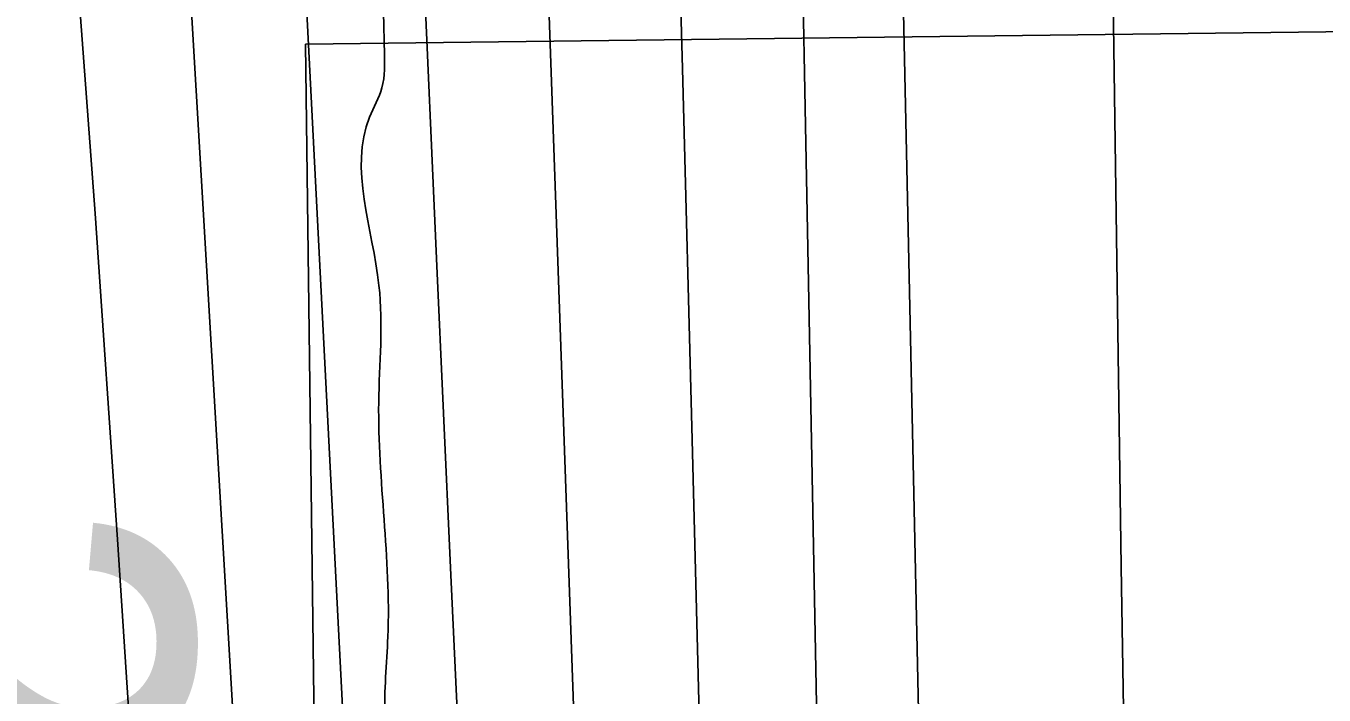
# Model space of a CAD drawing. Extents: x 3313447 to 3351316, y 703786 to 729172.
# Drawn here: x 3322600.3 to 3322820.9, y 721448.5 to 721562.1 of the extents above; entities that cross this region are included whole.
import ezdxf

# ---------------------------------------------------------------- set-up
doc = ezdxf.new("R2010")
doc.units = 0
for name, color, linetype in [('V-RIVR-EDGE', 7, 'Continuous'), ('V-RIVR-RANG', 7, 'Continuous'), ('V-RRAP-RVMT', 7, 'Continuous'), ('V-TOPO-DPTH', 7, 'Continuous'), ('V-TOPO-MINR', 7, 'Continuous'), ('V-TOPO-WATR', 7, 'Continuous'), ('V-UTIL-IDEN', 7, 'Continuous')]:
    doc.layers.add(name, color=color, linetype=linetype)

msp = doc.modelspace()

# ---------------------------------------------------------------- linework, layer by layer
at = {"layer": 'V-RIVR-EDGE'}
msp.add_spline([(3322520.0686590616, 724639.4615269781), (3322521.69276365, 724625.7795372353), (3322523.7518476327, 724620.3861530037), (3322522.075473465, 724612.9295852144), (3322520.4031988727, 724607.130943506), (3322520.8043567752, 724601.7416588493), (3322525.340080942, 724592.1973100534), (3322524.5039436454, 724589.2979891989), (3322521.181942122, 724586.8192992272), (3322517.444434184, 724583.9271526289), (3322516.600097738, 724577.7119796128), (3322516.153844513, 724564.8640773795), (3322516.942836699, 724548.6972483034), (3322516.9243886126, 724541.2365809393), (3322517.3224718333, 724534.6038517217), (3322514.4077775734, 724529.2227662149), (3322514.3985535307, 724525.4924325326), (3322517.712355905, 724524.6552703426), (3322520.1705480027, 724513.0436384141), (3322520.135701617, 724498.9512667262), (3322520.9472414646, 724491.903031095), (3322522.987877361, 724479.0489794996), (3322527.1009208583, 724466.1898034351), (3322527.066074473, 724452.0974317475), (3322525.786758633, 724437.5936532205), (3322522.4493837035, 724428.8977404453), (3322522.0246532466, 724424.7539501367), (3322523.2486248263, 724416.8757265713), (3322522.7746994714, 724392.8368232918), (3322524.8112357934, 724378.3248456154), (3322530.583230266, 724365.8760514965), (3322530.5729813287, 724361.7312362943), (3322528.4882750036, 724356.76258252), (3322528.0625196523, 724352.2043106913), (3322529.2413959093, 724326.0889002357), (3322528.807441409, 724318.214776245), (3322525.4885145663, 724316.979530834), (3322523.4120073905, 724315.3267292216), (3322522.9883018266, 724311.5974204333), (3322525.0197136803, 724295.0130351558), (3322526.6325444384, 724276.7717486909), (3322526.6038474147, 724265.1662661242), (3322522.8560905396, 724258.1293043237), (3322521.6013721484, 724253.5730822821), (3322521.5839489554, 724246.5268964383), (3322523.648157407, 724243.2059198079), (3322526.964009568, 724243.1977206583), (3322526.9506859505, 724237.8094608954), (3322526.9014910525, 724217.9143479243), (3322526.8625450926, 724202.1640501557), (3322530.1066546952, 724173.1421445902), (3322532.5300004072, 724147.438140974), (3322530.839277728, 724134.1788319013), (3322530.81775496, 724125.4747199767), (3322530.7972570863, 724117.185089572), (3322538.227177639, 724104.7321958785), (3322539.0335930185, 724095.6115526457), (3322534.875454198, 724090.2335418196), (3322526.9890314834, 724085.6937180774), (3322523.2504986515, 724082.3870899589), (3322519.929522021, 724080.3228815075), (3322519.0821108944, 724072.8642639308), (3322518.6532808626, 724067.0625475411), (3322519.888526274, 724063.7436206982), (3322523.2043784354, 724063.7354215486), (3322531.492983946, 724063.3004421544), (3322533.1488602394, 724062.4673795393), (3322533.5510430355, 724057.4925764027), (3322533.9501511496, 724051.2743287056), (3322537.670235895, 724047.1202894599), (3322543.458628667, 724041.303199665), (3322543.450429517, 724037.9873475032), (3322540.544959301, 724036.3365956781), (3322538.0508959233, 724033.4413743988), (3322537.610792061, 724023.0803612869), (3322539.6606520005, 724013.9566433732), (3322544.179977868, 723997.7805902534), (3322542.4974543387, 723987.837133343), (3322542.0594002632, 723978.3050832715), (3322546.176543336, 723967.1038332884), (3322549.461648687, 723954.6611885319), (3322549.0174452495, 723942.6422493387), (3322548.1577353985, 723930.2098535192), (3322546.0535560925, 723917.3660508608), (3322546.4383156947, 723905.3450618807), (3322548.9067567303, 723897.8782451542), (3322546.398344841, 723889.1802825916), (3322545.9664401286, 723882.1351216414), (3322545.5222366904, 723870.1161824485), (3322546.316353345, 723856.0217609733), (3322549.9933925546, 723834.4594978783), (3322553.669406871, 723812.4827532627), (3322554.8718556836, 723795.9004177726), (3322553.5669175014, 723771.0346012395), (3322553.5423200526, 723761.0870447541), (3322555.570657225, 723743.259214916), (3322560.4983152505, 723724.5952477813), (3322564.610333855, 723711.3215901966), (3322564.6011098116, 723707.5912565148), (3322562.111146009, 723706.3539613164), (3322559.208750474, 723705.946654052), (3322557.9499325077, 723699.7325059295), (3322555.029088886, 723691.8645313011), (3322552.949507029, 723688.9682851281), (3322549.2099493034, 723685.2471754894), (3322548.782144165, 723679.8599406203), (3322549.1894514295, 723676.9575450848), (3322551.2239379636, 723661.6166043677), (3322551.2106143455, 723656.2283446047), (3322552.858291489, 723652.0794298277), (3322557.831044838, 723651.6526495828), (3322561.5552291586, 723649.1565364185), (3322562.3677938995, 723642.5227823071), (3322565.240467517, 723630.9101254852), (3322565.612928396, 723613.9153582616), (3322561.4496651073, 723606.4649398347), (3322552.723005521, 723597.3678691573), (3322552.7178810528, 723595.295461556), (3322559.321913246, 723584.0880622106), (3322563.040973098, 723579.5195414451), (3322563.0327739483, 723576.2036892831), (3322557.60146865, 723558.8087890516), (3322554.2712679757, 723553.014246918), (3322552.18656165, 723548.0455931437), (3322550.0967308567, 723541.0045317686), (3322553.3992594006, 723535.608072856), (3322556.26680855, 723521.9230084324), (3322562.4286870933, 723499.5256329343), (3322565.7127675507, 723486.6685066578), (3322564.8838045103, 723486.6705564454), (3322560.340906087, 723493.3135345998), (3322556.6341449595, 723502.8558336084), (3322548.777444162, 723510.3359739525), (3322546.292604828, 723511.1710863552), (3322543.797516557, 723507.8613835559), (3322543.780093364, 723500.8151977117), (3322543.7657448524, 723495.0124564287), (3322547.0703231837, 723490.4449605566), (3322548.7180003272, 723486.2960457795), (3322551.9877322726, 723467.6361782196), (3322553.6251604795, 723459.3424482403), (3322556.938962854, 723458.5052860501), (3322560.6692965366, 723458.4960620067), (3322561.094026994, 723462.6398523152), (3322561.5177325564, 723466.3691611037), (3322564.8346096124, 723466.7754434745), (3322567.317399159, 723465.1113680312), (3322572.2614554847, 723453.07910522), (3322573.9081077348, 723448.5157089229), (3322572.245057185, 723446.4474008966), (3322570.5820066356, 723444.37909287), (3322570.5748323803, 723441.4777222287), (3322574.3000415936, 723439.3960905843), (3322578.440757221, 723437.7279155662), (3322578.4387074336, 723436.8989525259), (3322576.358100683, 723433.5882248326), (3322571.776256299, 723424.4809052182), (3322572.1856133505, 723422.4074727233), (3322575.0798097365, 723419.498927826), (3322579.6309073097, 723416.1718018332), (3322582.9447096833, 723415.3346396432), (3322584.5882872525, 723409.5277987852), (3322584.5770134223, 723404.9685020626), (3322583.728577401, 723397.0954029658), (3322583.30282205, 723392.5371311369), (3322584.112312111, 723384.6599324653), (3322589.4708499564, 723372.6266447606), (3322593.1673621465, 723358.9395305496), (3322594.3667362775, 723341.1137504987), (3322595.581483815, 723329.5051932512), (3322593.0884453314, 723327.0244534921), (3322593.0658976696, 723317.9058600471), (3322594.26219712, 723298.8366354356), (3322593.823118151, 723288.890103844), (3322592.994155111, 723288.8921536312), (3322590.079460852, 723283.5110681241), (3322587.976306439, 723271.0817469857), (3322584.214201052, 723258.2420439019), (3322584.609209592, 723250.3658701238), (3322586.2322892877, 723236.2693988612), (3322590.3135610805, 723210.5612956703), (3322589.862183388, 723195.6409858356), (3322591.497561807, 723186.5182928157), (3322592.7266578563, 723180.7124768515), (3322597.2767305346, 723176.9708693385), (3322601.827828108, 723173.6437433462), (3322601.407197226, 723171.1578791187), (3322593.9475547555, 723171.5908087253), (3322591.452466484, 723168.2811059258), (3322591.0195368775, 723160.8214634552), (3322593.0786208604, 723155.4280792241), (3322591.822877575, 723150.457375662), (3322588.904083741, 723143.4183640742), (3322589.717673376, 723137.1990914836), (3322590.5251136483, 723128.4929297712), (3322595.4640455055, 723114.3882593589), (3322594.6258584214, 723110.6599754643), (3322590.871952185, 723101.1361245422), (3322584.222824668, 723094.1063369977), (3322582.966056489, 723088.7211519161), (3322582.95785734, 723085.4052997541), (3322586.676917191, 723080.8367789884), (3322590.8217323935, 723080.8265300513), (3322597.459586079, 723083.2970208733), (3322603.694232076, 723090.3278333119), (3322604.5344689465, 723094.885080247), (3322606.6089263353, 723095.708918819), (3322607.8492962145, 723094.4623995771), (3322609.884807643, 723079.5359403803), (3322613.154539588, 723060.8760728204), (3322612.2876554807, 723045.5423063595), (3322611.867024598, 723043.0564421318), (3322608.1346411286, 723042.2367031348), (3322606.0222626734, 723026.0770483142), (3322602.6582405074, 723006.6046160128), (3322599.7373968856, 722998.7366413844), (3322597.2464081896, 722997.0848646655), (3322596.8268022, 722995.0134819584), (3322597.2054124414, 722980.5056038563), (3322598.0210518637, 722975.1152943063), (3322598.41503551, 722966.824639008), (3322596.321105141, 722958.1256515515), (3322592.580522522, 722953.9900603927), (3322583.445530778, 722947.3809037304), (3322575.9756393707, 722943.6690181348), (3322575.555008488, 722941.1831539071), (3322578.0306237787, 722936.6177078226), (3322580.100981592, 722935.7836203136), (3322585.4892413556, 722935.7702966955), (3322589.2175252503, 722934.9321096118), (3322593.7583738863, 722927.460168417), (3322592.4831576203, 722914.6143159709), (3322595.7990097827, 722914.6061168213), (3322597.8744920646, 722915.8444369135), (3322599.9694473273, 722924.95790589), (3322601.2180163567, 722927.0272388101), (3322602.045954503, 722926.6107075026), (3322604.0865904, 722913.7566559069), (3322604.490822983, 722909.610815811), (3322609.456402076, 722906.2826649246), (3322611.920743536, 722897.1579221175), (3322611.069232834, 722888.0413784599), (3322606.073931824, 722879.3495652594), (3322603.159237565, 722873.9684797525), (3322603.144889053, 722868.1657384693), (3322605.192699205, 722858.2130575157), (3322605.1476038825, 722839.9758706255), (3322604.30429233, 722834.1751791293), (3322605.9591437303, 722832.9276349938), (3322609.2411743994, 722819.241545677), (3322614.1667826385, 722799.7486155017), (3322614.937326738, 722776.1211190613), (3322614.053019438, 722753.7411667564), (3322611.5200100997, 722735.0956477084), (3322608.1805853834, 722725.5707718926), (3322608.172386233, 722722.2549197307), (3322613.5380983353, 722713.1230026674), (3322617.2561332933, 722708.1400003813), (3322619.3090679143, 722700.2597270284), (3322620.115483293, 722691.1390837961), (3322621.328181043, 722678.701563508), (3322624.5968880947, 722659.6272144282), (3322629.0946911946, 722634.7470493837), (3322630.7064970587, 722616.0912813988), (3322635.236071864, 722604.0600434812), (3322639.3552647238, 722593.6877565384), (3322639.736949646, 722580.4233229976), (3322640.1360577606, 722574.2050753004), (3322638.0626252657, 722573.7957182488), (3322635.1622795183, 722574.2173740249), (3322630.2038746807, 722580.4468955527), (3322622.3563979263, 722591.6573695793), (3322620.699496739, 722592.075950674), (3322618.2115827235, 722591.6676185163), (3322620.257343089, 722580.8859745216), (3322619.004674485, 722577.1587155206), (3322615.6857476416, 722575.9234701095), (3322614.42795457, 722570.1238035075), (3322614.836286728, 722567.6358894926), (3322618.9811019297, 722567.6256405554), (3322625.6025573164, 722563.4644270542), (3322629.321617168, 722558.8959062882), (3322629.712526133, 722549.3618064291), (3322631.356103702, 722543.5549655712), (3322636.3268072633, 722542.2992222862), (3322641.310834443, 722546.4317387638), (3322643.7915742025, 722543.9387002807), (3322642.955436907, 722541.0393794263), (3322647.036708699, 722515.3312762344), (3322644.1220144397, 722509.9501907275), (3322642.042432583, 722507.0539445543), (3322642.41181878, 722488.8157327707), (3322645.2465713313, 722461.8672596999), (3322648.9215607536, 722439.4760335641), (3322653.046902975, 722431.5906357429), (3322657.568278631, 722416.2435456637), (3322658.364445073, 722402.9780872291), (3322655.839634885, 722387.648420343), (3322656.650149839, 722380.1857031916), (3322657.8761712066, 722373.1364426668), (3322658.266055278, 722363.1878612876), (3322657.8413248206, 722359.0440709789), (3322652.435641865, 722352.0112087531), (3322651.1798985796, 722347.0405051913), (3322651.573882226, 722338.7498498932), (3322651.5615835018, 722333.7760716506), (3322652.7906795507, 722327.9702556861), (3322655.2642450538, 722322.575846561), (3322659.819442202, 722320.9066466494), (3322662.7126136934, 722317.5836202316), (3322658.55344998, 722311.7911278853), (3322651.061010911, 722298.960648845), (3322645.629705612, 722281.5657486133), (3322636.025912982, 722252.9900962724), (3322635.9972159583, 722241.3846137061), (3322635.973643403, 722231.8515387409), (3322641.7476876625, 722220.231707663), (3322648.7774752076, 722213.5825801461), (3322657.4692884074, 722208.587279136), (3322665.336238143, 722205.2519539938), (3322666.567383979, 722200.2751010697), (3322664.494976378, 722200.2802255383), (3322658.2808282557, 722201.5390435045), (3322654.1288387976, 722198.6479217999), (3322649.1386622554, 722192.0285162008), (3322648.296375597, 722186.642306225), (3322647.866520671, 722180.4261083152), (3322651.158800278, 722170.8848342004), (3322651.9672654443, 722162.5931540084), (3322655.6709518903, 722151.8074104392), (3322662.69663986, 722143.5003568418), (3322662.684341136, 722138.5265785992), (3322665.1630311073, 722135.2045770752), (3322671.3669302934, 722129.8009439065), (3322669.672108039, 722114.8837087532), (3322668.806248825, 722099.9644238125), (3322670.4395774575, 722090.0127677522), (3322674.572093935, 722085.0287405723), (3322675.7991401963, 722078.3939615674), (3322673.302002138, 722074.2552957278), (3322657.9385137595, 722063.1022157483), (3322653.372042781, 722060.2121189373), (3322650.457348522, 722054.8310334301), (3322646.71881569, 722051.5244053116), (3322642.15746918, 722050.7067161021), (3322635.939221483, 722050.3076079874), (3322633.4461829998, 722047.8268682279), (3322633.0214525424, 722043.6830779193), (3322633.0091538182, 722038.7092996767), (3322630.5027917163, 722030.8403001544), (3322629.240899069, 722023.3827074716), (3322629.2163016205, 722013.4351509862), (3322632.514730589, 722006.3807659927), (3322637.0617285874, 722001.395713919), (3322642.857295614, 721998.4799947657), (3322642.84499689, 721993.506216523), (3322642.002710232, 721988.1200065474), (3322639.0787919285, 721979.0085873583), (3322636.992035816, 721973.2109705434), (3322634.903229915, 721966.5843906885), (3322635.2900393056, 721955.3923647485), (3322637.7584803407, 721947.9255480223), (3322644.796467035, 721944.5922726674), (3322645.1955751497, 721938.3740249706), (3322647.2280118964, 721922.2041212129), (3322646.8012316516, 721917.2313678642), (3322645.544463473, 721911.846182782), (3322647.988307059, 721894.4318095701), (3322654.5595426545, 721869.9610015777), (3322656.1385519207, 721838.0418249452), (3322656.075008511, 721812.343970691), (3322657.687839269, 721794.1026842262), (3322660.1255334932, 721774.2014218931), (3322666.337631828, 721772.1136408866), (3322668.815296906, 721768.3771578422), (3322668.809147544, 721765.8902687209), (3322666.7234163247, 721760.5071334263), (3322665.8842043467, 721756.3643680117), (3322665.87395541, 721752.2195528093), (3322668.349570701, 721747.6541067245), (3322672.8986184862, 721743.4980176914), (3322673.7214321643, 721741.0090787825), (3322673.699909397, 721732.3049668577), (3322666.2074703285, 721719.4744878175), (3322663.2794524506, 721708.7051425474), (3322662.405394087, 721690.4700054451), (3322659.4763513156, 721679.2861786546), (3322656.9546158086, 721665.1999563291), (3322658.146815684, 721644.4728056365), (3322659.732999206, 721615.4549996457), (3322660.8811286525, 721576.9051435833), (3322661.2484650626, 721557.8379687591), (3322660.8186101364, 721551.6217708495), (3322658.7339038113, 721546.653117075), (3322660.3211122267, 721518.0497926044), (3322660.2719173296, 721498.1546796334), (3322661.8314536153, 721458.3603541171), (3322661.383150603, 721444.683488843), (3322666.296460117, 721420.2167804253), (3322666.64227376, 721392.4454936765), (3322662.8186747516, 721354.7368993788), (3322660.6386533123, 721311.2214642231), (3322661.7990814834, 721277.6453864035), (3322659.285545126, 721266.8750162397), (3322654.663729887, 721241.6029173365), (3322650.079835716, 721231.666634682), (3322646.7434856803, 721223.3852034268), (3322646.7004401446, 721205.9769795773), (3322649.0940639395, 721168.2530118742), (3322653.110767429, 721116.4325729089), (3322655.09708396, 721081.6110007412), (3322660.0144930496, 721058.8022184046), (3322660.385929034, 721041.392969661), (3322661.157498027, 721018.179954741), (3322662.765204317, 720997.866260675), (3322665.987791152, 720960.1402431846)], degree=3, dxfattribs=at)
at = {"layer": 'V-RRAP-RVMT'}
for p, q in [((3322896.9500000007, 721562.0569999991), (3322647.858000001, 721559.057999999)), ((3322647.858000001, 721559.0579999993), (3322649.683000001, 721410.6669999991))]:
    msp.add_line(p, q, dxfattribs=at)
at = {"layer": 'V-TOPO-DPTH'}
for points in [[(3322811.418670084, 721110.3437610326), (3322806.714875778, 721156.5674044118), (3322801.95443557, 721202.7853360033), (3322796.0535750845, 721259.5632972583), (3322794.345724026, 721277.399063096), (3322792.830614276, 721295.2496182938), (3322791.6046164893, 721313.1223575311), (3322790.571360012, 721331.0098861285), (3322789.1678567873, 721359.279545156), (3322788.99359824, 721363.043827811), (3322788.8361414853, 721366.808756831), (3322788.7038874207, 721370.5746553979), (3322788.588435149, 721374.3412003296), (3322787.8524438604, 721401.2980435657), (3322787.4158626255, 721418.5442034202), (3322787.0249650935, 721435.7913078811), (3322786.7025931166, 721453.0398292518), (3322786.4259048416, 721470.289295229), (3322781.1922417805, 721842.7008944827)], [(3322781.1922417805, 721842.7008944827), (3322786.4259048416, 721470.289295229), (3322786.7025931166, 721453.0398292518), (3322787.0249650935, 721435.7913078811), (3322787.4158626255, 721418.5442034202), (3322787.8524438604, 721401.2980435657), (3322788.588435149, 721374.3412003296), (3322788.7038874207, 721370.5746553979), (3322788.8361414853, 721366.808756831), (3322788.99359824, 721363.043827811), (3322789.1678567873, 721359.279545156), (3322790.571360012, 721331.0098861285), (3322791.6046164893, 721313.1223575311), (3322792.830614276, 721295.2496182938), (3322794.345724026, 721277.399063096), (3322796.0535750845, 721259.5632972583), (3322801.95443557, 721202.7853360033), (3322806.714875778, 721156.5674044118), (3322811.418670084, 721110.3437610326)], [(3322621.687582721, 721679.7588929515), (3322637.6706061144, 721408.1996163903), (3322638.8973141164, 721386.2866436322), (3322640.0402548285, 721364.3695432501), (3322641.0575446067, 721342.4462514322), (3322641.991067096, 721320.5188319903), (3322658.031877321, 720916.4917624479), (3322660.6441606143, 720846.5476325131), (3322663.03718495, 720776.5965177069), (3322665.1013208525, 720706.6349255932), (3322666.946197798, 720636.6663486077), (3322669.771734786, 720519.0093953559)], [(3322804.6975919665, 720558.1174625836), (3322790.668333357, 720723.0695144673), (3322782.23045074, 720830.1170399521), (3322774.6761739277, 720937.2213979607), (3322768.447305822, 721044.4110047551), (3322763.1020435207, 721151.6574440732), (3322755.5947078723, 721323.6778479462), (3322754.7361818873, 721344.9590142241), (3322753.971152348, 721366.243232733), (3322753.346367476, 721387.5320295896), (3322752.8150790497, 721408.8238786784), (3322747.3305611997, 721662.0729117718)], [(3322747.3305611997, 721662.0729117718), (3322752.8150790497, 721408.8238786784), (3322753.346367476, 721387.5320295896), (3322753.971152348, 721366.243232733), (3322754.7361818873, 721344.9590142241), (3322755.5947078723, 721323.6778479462), (3322763.1020435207, 721151.6574440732), (3322768.447305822, 721044.4110047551), (3322774.6761739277, 720937.2213979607), (3322782.23045074, 720830.1170399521), (3322790.668333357, 720723.0695144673), (3322804.6975919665, 720558.1174625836)], [(3322710.15085693, 721617.9797380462), (3322711.885145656, 721554.8954319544), (3322713.538654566, 721491.8088274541), (3322714.7149077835, 721445.2228817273), (3322715.752999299, 721405.4284598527), (3322716.8354833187, 721365.6352827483), (3322717.9845560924, 721325.8439727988), (3322719.1780213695, 721286.05390762), (3322736.267712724, 720731.7612587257), (3322737.4798834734, 720692.5590255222), (3322738.696724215, 720653.3569376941), (3322739.9205699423, 720614.1550679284), (3322741.1490856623, 720574.9533435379), (3322743.4750059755, 720500.9448325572)], [(3322710.15085693, 721617.9797380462), (3322711.885145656, 721554.8954319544), (3322713.538654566, 721491.8088274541), (3322714.7149077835, 721445.2228817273), (3322715.752999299, 721405.4284598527), (3322716.8354833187, 721365.6352827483), (3322717.9845560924, 721325.8439727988), (3322719.1780213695, 721286.05390762), (3322736.267712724, 720731.7612587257), (3322737.4798834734, 720692.5590255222), (3322738.696724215, 720653.3569376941), (3322739.9205699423, 720614.1550679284), (3322741.1490856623, 720574.9533435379), (3322743.4750059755, 720500.9448325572)], [(3322703.513955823, 720553.8029404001), (3322688.2921879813, 721070.1469572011), (3322686.757124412, 721119.2975319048), (3322685.107370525, 721168.4440556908), (3322683.285581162, 721217.5845031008), (3322681.3491014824, 721266.7208995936), (3322680.633670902, 721284.1011267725), (3322678.9402073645, 721324.5431229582), (3322677.2085053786, 721364.9834545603), (3322675.41944572, 721405.4212892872), (3322673.592147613, 721445.8574594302), (3322672.4811107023, 721470.0628717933), (3322670.105648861, 721522.6020710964), (3322667.778231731, 721575.1433656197)], [(3322703.513955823, 720553.8029404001), (3322688.2921879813, 721070.1469572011), (3322686.757124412, 721119.2975319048), (3322685.107370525, 721168.4440556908), (3322683.285581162, 721217.5845031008), (3322681.3491014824, 721266.7208995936), (3322680.633670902, 721284.1011267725), (3322678.9402073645, 721324.5431229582), (3322677.2085053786, 721364.9834545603), (3322675.41944572, 721405.4212892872), (3322673.592147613, 721445.8574594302), (3322672.4811107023, 721470.0628717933), (3322670.105648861, 721522.6020710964), (3322667.778231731, 721575.1433656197)]]:
    msp.add_lwpolyline(points, dxfattribs=at)
at = {"layer": 'V-TOPO-MINR'}
for points in [[(3322618.685930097, 723317.4235768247), (3322623.103429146, 723215.1666894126), (3322627.582464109, 723112.9124789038), (3322632.102523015, 723010.6600529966), (3322642.3082190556, 722781.3515023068), (3322643.0928914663, 722763.4370490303), (3322643.8607485, 722745.5218868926), (3322644.603382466, 722727.6056614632), (3322645.329201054, 722709.6887271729), (3322654.9379414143, 722468.2941827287), (3322658.790035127, 722371.2457304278), (3322662.6275754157, 722274.1967042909), (3322666.443285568, 722177.1468173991), (3322670.2444422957, 722080.0963566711), (3322675.7730355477, 721938.5341688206), (3322676.784694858, 721912.263839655), (3322677.7773065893, 721885.9928011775), (3322678.7413469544, 721859.720698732), (3322679.686339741, 721833.4478869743), (3322696.2280346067, 721366.485024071), (3322696.2590839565, 721365.6941605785), (3322696.312612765, 721364.3259604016), (3322696.319031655, 721364.1313635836), (3322723.2203136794, 720520.607025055)], [(3322726.567375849, 721873.014432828), (3322735.0646291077, 721426.0693222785), (3322735.7135535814, 721396.0117031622), (3322736.4657155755, 721365.9569338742), (3322737.3727338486, 721335.9064393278), (3322738.3829896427, 721305.8587946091), (3322756.028051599, 720818.444666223), (3322758.203300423, 720764.7442276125), (3322760.6862254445, 720711.0593449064), (3322763.6306647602, 720657.3977960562), (3322766.8827802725, 720603.7518031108), (3322769.0428136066, 720570.4888545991), (3322771.4916746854, 720533.4891809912)], [(3322781.1922417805, 721842.7008944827), (3322786.4259048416, 721470.289295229), (3322786.7025931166, 721453.0398292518), (3322787.0249650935, 721435.7913078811), (3322787.4158626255, 721418.5442034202), (3322787.8524438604, 721401.2980435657), (3322788.588435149, 721374.3412003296), (3322788.7038874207, 721370.5746553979), (3322788.8361414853, 721366.808756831), (3322788.99359824, 721363.043827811), (3322789.1678567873, 721359.279545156), (3322790.571360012, 721331.0098861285), (3322791.6046164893, 721313.1223575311), (3322792.830614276, 721295.2496182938), (3322794.345724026, 721277.399063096), (3322796.0535750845, 721259.5632972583), (3322801.95443557, 721202.7853360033), (3322806.714875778, 721156.5674044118), (3322811.418670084, 721110.3437610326)], [(3322637.2943325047, 721774.0451981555), (3322655.153203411, 721426.57788134), (3322656.6966330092, 721395.6249928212), (3322658.1769284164, 721364.6691820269), (3322659.5625225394, 721333.7089878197), (3322660.884982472, 721302.7458713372), (3322666.410210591, 721168.5687222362), (3322670.2375690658, 721070.5076830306), (3322673.784454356, 720972.4371023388), (3322676.9106298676, 720874.3522094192), (3322679.7563321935, 720776.2577750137), (3322686.212548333, 720535.9223951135)], [(3322621.687582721, 721679.7588929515), (3322637.6706061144, 721408.1996163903), (3322638.8973141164, 721386.2866436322), (3322640.0402548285, 721364.3695432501), (3322641.0575446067, 721342.4462514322), (3322641.991067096, 721320.5188319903), (3322658.031877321, 720916.4917624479), (3322660.6441606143, 720846.5476325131), (3322663.03718495, 720776.5965177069), (3322665.1013208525, 720706.6349255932), (3322666.946197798, 720636.6663486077), (3322669.771734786, 720519.0093953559)], [(3322747.3305611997, 721662.0729117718), (3322752.8150790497, 721408.8238786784), (3322753.346367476, 721387.5320295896), (3322753.971152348, 721366.243232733), (3322754.7361818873, 721344.9590142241), (3322755.5947078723, 721323.6778479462), (3322763.1020435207, 721151.6574440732), (3322768.447305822, 721044.4110047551), (3322774.6761739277, 720937.2213979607), (3322782.23045074, 720830.1170399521), (3322790.668333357, 720723.0695144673), (3322804.6975919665, 720558.1174625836)], [(3322710.15085693, 721617.9797380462), (3322711.885145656, 721554.8954319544), (3322713.538654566, 721491.8088274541), (3322714.7149077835, 721445.2228817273), (3322715.752999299, 721405.4284598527), (3322716.8354833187, 721365.6352827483), (3322717.9845560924, 721325.8439727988), (3322719.1780213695, 721286.05390762), (3322736.267712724, 720731.7612587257), (3322737.4798834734, 720692.5590255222), (3322738.696724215, 720653.3569376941), (3322739.9205699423, 720614.1550679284), (3322741.1490856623, 720574.9533435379), (3322743.4750059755, 720500.9448325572)], [(3322607.9665816, 721585.6365878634), (3322612.063752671, 721530.2762980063), (3322615.8848003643, 721474.8945333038), (3322621.370891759, 721390.7982901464), (3322622.1868764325, 721377.4457119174), (3322622.929675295, 721364.0893651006), (3322623.5626954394, 721350.7273654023), (3322624.122529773, 721337.3615971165), (3322651.1048891, 720622.9820379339), (3322651.845973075, 720601.9496080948), (3322652.5160491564, 720580.9150961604), (3322653.0796133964, 720559.8774610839)]]:
    msp.add_lwpolyline(points, dxfattribs=at)
at = {"layer": 'V-TOPO-WATR'}
msp.add_lwpolyline([(3322667.778231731, 721575.1433656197), (3322670.105648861, 721522.6020710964), (3322672.4811107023, 721470.0628717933), (3322673.592147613, 721445.8574594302), (3322675.41944572, 721405.4212892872), (3322677.2085053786, 721364.9834545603), (3322678.9402073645, 721324.5431229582), (3322680.633670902, 721284.1011267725), (3322681.3491014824, 721266.7208995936), (3322683.285581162, 721217.5845031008), (3322685.107370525, 721168.4440556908), (3322686.757124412, 721119.2975319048), (3322688.2921879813, 721070.1469572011), (3322703.513955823, 720553.8029404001)], dxfattribs=at)

# ---------------------------------------------------------------- texts
at = {"layer": 'V-RIVR-RANG'}
msp.add_text('25.2', height=66.99999999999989, rotation=270.79832571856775, dxfattribs=at).set_placement((3322561.209398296, 721481.8865110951))
at = {"layer": 'V-UTIL-IDEN'}
msp.add_text('2-SUB TEL.  & TEL. CABLES', height=82.99983200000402, rotation=356.35241694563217, dxfattribs=at).set_placement((3322654.481931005, 721606.3473150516))

doc.saveas('drawing.dxf')
